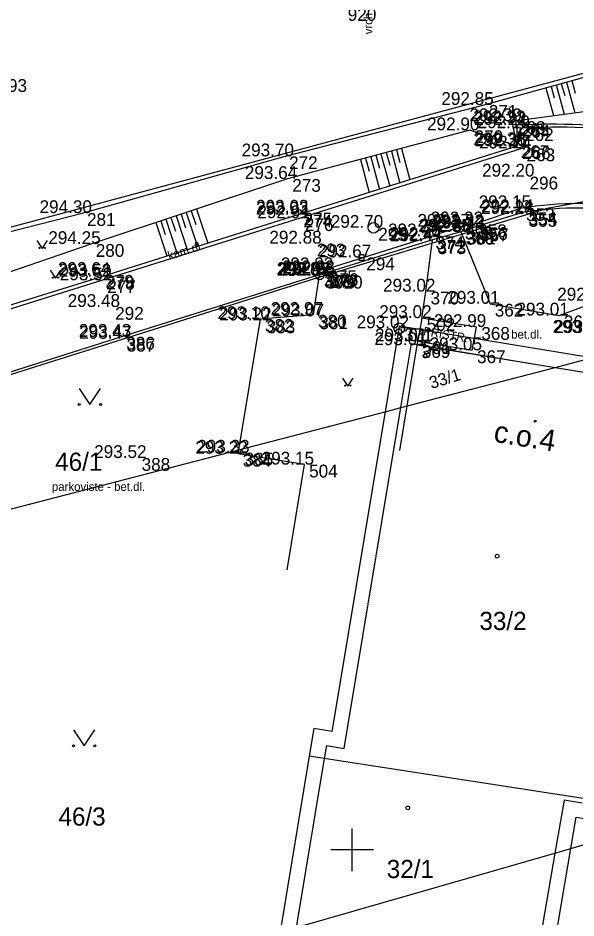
# Model space of a CAD drawing. Extents: x -599970 to -599524, y -1154772 to -1154457.
# Drawn here: x -599765.66 to -599739.51, y -1154703.19 to -1154661 of the extents above; entities that cross this region are included whole.
import ezdxf

# ---------------------------------------------------------------- set-up
doc = ezdxf.new("R2010")
doc.units = 0
for name, color, linetype in [('Z-BUDOVY', 7, 'Continuous'), ('Z-KANALIZACNI SACHTY VPUSTI', 7, 'Continuous'), ('Z-KATASTRALNI MAPA', 7, 'Continuous'), ('Z-KRIZKY CTVERCOVE SITE', 7, 'Continuous'), ('Z-ORIENTACNI A POPISNA CISLA', 7, 'Continuous'), ('Z-PEVNE BODY-CISLO', 7, 'Continuous'), ('Z-PEVNE BODY-VYSKA', 7, 'Continuous'), ('Z-PEVNE BODY-ZNACKA', 7, 'Continuous'), ('Z-PLOT DRATENY', 7, 'Continuous'), ('Z-PODROBNE BODY', 7, 'Continuous'), ('Z-PODROBNE BODY-CISLO', 7, 'Continuous'), ('Z-PODROBNE BODY-VYSKA', 7, 'Continuous'), ('Z-POPISY OBJEKTU A ZPEVNENYCH PLOCH', 7, 'Continuous'), ('Z-SCHODY', 7, 'Continuous'), ('Z-SRAFOVANI SVAHU', 7, 'Continuous'), ('Z-STROMY ZNACKY KULTUR', 7, 'Continuous'), ('Z-TERENNI HRANY PATY', 7, 'Continuous'), ('Z-VYSKOVE BODY', 7, 'Continuous'), ('Z-ZPEVNENE PLOCHY', 7, 'Continuous')]:
    doc.layers.add(name, color=color, linetype=linetype)

msp = doc.modelspace()

# ---------------------------------------------------------------- linework, layer by layer
at = {"layer": 'Z-BUDOVY'}
msp.add_line((-599747.77, -1154681.27), (-599746.96, -1154676.34), dxfattribs=at)
for points in [[(-599746.73, -1154675.07), (-599746.93, -1154676.16), (-599744.37, -1154676.58), (-599744.17, -1154675.49), (-599746.73, -1154675.07)], [(-599736.68, -1154683.24), (-599735.82, -1154678.17), (-599746.96, -1154676.34)]]:
    msp.add_lwpolyline(points, dxfattribs=at)
at = {"layer": 'Z-KANALIZACNI SACHTY VPUSTI'}
msp.add_line((-599749.685, -1154672.23), (-599749.435, -1154672.23), dxfattribs=at)
msp.add_lwpolyline([(-599749.685, -1154672.355), (-599749.435, -1154672.355), (-599749.435, -1154672.105), (-599749.685, -1154672.105)], close=True, dxfattribs=at)
for centre in [(-599749, -1154670.84), (-599747.79, -1154675.55)]:
    msp.add_circle(centre, 0.25, dxfattribs=at)
at = {"layer": 'Z-KATASTRALNI MAPA'}
for p, q in [((-599725.18, -1154659.85), (-599770.56, -1154672.04)), ((-599747.72, -1154679.26), (-599747.22, -1154676.26)), ((-599747.22, -1154676.26), (-599740.48, -1154677.38)), ((-599740.48, -1154677.38), (-599735.95, -1154678.13)), ((-599750.37, -1154695.25), (-599747.72, -1154679.26)), ((-599751.21, -1154695.11), (-599751.31, -1154695.72)), ((-599751.21, -1154695.11), (-599750.37, -1154695.25)), ((-599752.01, -1154695.61), (-599753.37, -1154703.84)), ((-599751.31, -1154695.72), (-599752.62, -1154703.63)), ((-599739.75, -1154699.94), (-599729.27, -1154696.8)), ((-599740.07, -1154697.67), (-599740.5, -1154700.15)), ((-599739.22, -1154697.81), (-599740.07, -1154697.67)), ((-599741.75, -1154711.53), (-599739.75, -1154699.94)), ((-599740.5, -1154700.15), (-599742.52, -1154711.84))]:
    msp.add_line(p, q, dxfattribs=at)
for points in [[(-599834.98, -1154699.48), (-599751.66, -1154673.18), (-599740.79, -1154669.9), (-599738.46, -1154669.48), (-599735.86, -1154669.61), (-599733.7, -1154670.53), (-599731.62, -1154671.85), (-599729.9, -1154673.34)], [(-599738.79, -1154676.94), (-599747.8, -1154675.45), (-599748.46, -1154679.46)], [(-599748.46, -1154679.46), (-599747.72, -1154679.26), (-599740.48, -1154677.38), (-599738.79, -1154676.94)], [(-599762.79, -1154678.37), (-599762.29, -1154679.12), (-599761.79, -1154678.37)], [(-599783.66, -1154688.71), (-599773.98, -1154686.09), (-599748.46, -1154679.46)], [(-599748.46, -1154679.46), (-599750.95, -1154694.45), (-599751.79, -1154694.31), (-599752.01, -1154695.61)], [(-599763.06, -1154694.37), (-599762.56, -1154695.12), (-599762.06, -1154694.37)], [(-599738.49, -1154697.7), (-599739.18, -1154697.59), (-599751.31, -1154695.72), (-599752.01, -1154695.61)], [(-599739.75, -1154699.94), (-599739.5, -1154698.47), (-599738.64, -1154698.61), (-599738.49, -1154697.7)], [(-599753.37, -1154703.84), (-599752.62, -1154703.63), (-599740.5, -1154700.15), (-599739.75, -1154699.94)]]:
    msp.add_lwpolyline(points, dxfattribs=at)
for centre, radius in [((-599746.583, -1154676.85), 0.0875), ((-599762.79, -1154679.12), 0.05), ((-599761.79, -1154679.12), 0.05), ((-599743.203, -1154686.23), 0.0875), ((-599763.06, -1154695.12), 0.05), ((-599762.06, -1154695.12), 0.05), ((-599747.393, -1154698.03), 0.0875)]:
    msp.add_circle(centre, radius, dxfattribs=at)
at = {"layer": 'Z-KRIZKY CTVERCOVE SITE'}
for p, q in [((-599750, -1154701), (-599750, -1154699)), ((-599749, -1154700), (-599751, -1154700))]:
    msp.add_line(p, q, dxfattribs=at)
at = {"layer": 'Z-PEVNE BODY-ZNACKA'}
for radius in [0.188, 0.188, 0.00896, 0.00896]:
    msp.add_circle((-599751.52, -1154673.09), radius, dxfattribs=at)
at = {"layer": 'Z-PLOT DRATENY'}
msp.add_lwpolyline([(-599790.59, -1154625.68), (-599789.41, -1154629.89), (-599785.15, -1154644.86), (-599782.34, -1154653.87), (-599779.13, -1154664.86), (-599776.51, -1154673.7), (-599770.19, -1154672.08), (-599762.65, -1154670.15), (-599753.18, -1154667.49), (-599743.82, -1154665.08), (-599731.66, -1154661.71), (-599725.96, -1154660.31)], dxfattribs=at)
at = {"layer": 'Z-PODROBNE BODY'}
for p, q in [((-599743.82, -1154665.08), (-599743.82, -1154665.08)), ((-599742.5, -1154665.84), (-599742.5, -1154665.84)), ((-599742.33, -1154665.94), (-599742.33, -1154665.94)), ((-599742.28, -1154666.02), (-599742.28, -1154666.02)), ((-599742.12, -1154666.17), (-599742.12, -1154666.17)), ((-599744.49, -1154666.27), (-599744.49, -1154666.27)), ((-599742.32, -1154666.97), (-599742.32, -1154666.97)), ((-599742.26, -1154667.02), (-599742.26, -1154667.02)), ((-599753.18, -1154667.49), (-599753.18, -1154667.49)), ((-599742.05, -1154667.12), (-599742.05, -1154667.12)), ((-599753.03, -1154668.55), (-599753.03, -1154668.55)), ((-599741.91, -1154668.44), (-599741.91, -1154668.44)), ((-599742.07, -1154669.92), (-599742.07, -1154669.92)), ((-599762.65, -1154670.15), (-599762.65, -1154670.15)), ((-599752.5, -1154670.13), (-599752.5, -1154670.13)), ((-599752.5, -1154670.22), (-599752.5, -1154670.22)), ((-599752.44, -1154670.39), (-599752.44, -1154670.39)), ((-599741.96, -1154670.11), (-599741.96, -1154670.11)), ((-599741.95, -1154670.19), (-599741.95, -1154670.19)), ((-599749, -1154670.84), (-599749, -1154670.84)), ((-599744.94, -1154670.79), (-599744.94, -1154670.79)), ((-599744.32, -1154670.68), (-599744.32, -1154670.68)), ((-599744.27, -1154670.81), (-599744.27, -1154670.81)), ((-599746.32, -1154671.24), (-599746.32, -1154671.24)), ((-599744.9, -1154671.03), (-599744.9, -1154671.03)), ((-599744.83, -1154671.01), (-599744.83, -1154671.01)), ((-599744.23, -1154670.87), (-599744.23, -1154670.87)), ((-599762.24, -1154671.6), (-599762.24, -1154671.6)), ((-599751.88, -1154671.58), (-599751.88, -1154671.58)), ((-599746.24, -1154671.41), (-599746.24, -1154671.41)), ((-599746.22, -1154671.47), (-599746.22, -1154671.47)), ((-599749.56, -1154672.23), (-599749.56, -1154672.23)), ((-599751.34, -1154672.83), (-599751.34, -1154672.83)), ((-599751.27, -1154672.97), (-599751.27, -1154672.97)), ((-599761.79, -1154673.05), (-599761.79, -1154673.05)), ((-599761.75, -1154673.13), (-599761.75, -1154673.13)), ((-599761.7, -1154673.3), (-599761.7, -1154673.3)), ((-599751.54, -1154673.05), (-599751.54, -1154673.05)), ((-599751.45, -1154673.09), (-599751.45, -1154673.09)), ((-599751.25, -1154673.05), (-599751.25, -1154673.05)), ((-599746.55, -1154673.83), (-599746.55, -1154673.83)), ((-599761.33, -1154674.55), (-599761.33, -1154674.55)), ((-599743.54, -1154674.4), (-599743.54, -1154674.4)), ((-599751.82, -1154674.92), (-599751.82, -1154674.92)), ((-599751.76, -1154674.99), (-599751.76, -1154674.99)), ((-599746.73, -1154675.07), (-599746.73, -1154675.07)), ((-599740.3, -1154674.95), (-599740.3, -1154674.95)), ((-599754.31, -1154675.12), (-599754.31, -1154675.12)), ((-599754.23, -1154675.18), (-599754.23, -1154675.18)), ((-599744.17, -1154675.49), (-599744.17, -1154675.49)), ((-599747.79, -1154675.55), (-599747.79, -1154675.55)), ((-599760.81, -1154675.95), (-599760.81, -1154675.95)), ((-599760.79, -1154676.04), (-599760.79, -1154676.04)), ((-599746.96, -1154676.34), (-599746.96, -1154676.34)), ((-599746.93, -1154676.16), (-599746.93, -1154676.16)), ((-599744.37, -1154676.58), (-599744.37, -1154676.58)), ((-599755.26, -1154681.38), (-599755.26, -1154681.38)), ((-599760.09, -1154681.63), (-599760.09, -1154681.63)), ((-599755.35, -1154681.43), (-599755.35, -1154681.43)), ((-599752.24, -1154681.94), (-599752.24, -1154681.94))]:
    msp.add_line(p, q, dxfattribs=at)
at = {"layer": 'Z-SCHODY'}
msp.add_circle((-599741.43, -1154679.9), 0.0438, dxfattribs=at)
at = {"layer": 'Z-SRAFOVANI SVAHU'}
for points in [[(-599740.2, -1154664.08), (-599740.04, -1154664.64)], [(-599739.95, -1154664.01), (-599739.56, -1154665.45)], [(-599739.71, -1154663.94), (-599739.55, -1154664.53)], [(-599740.92, -1154664.28), (-599740.56, -1154665.58)], [(-599740.68, -1154664.21), (-599740.53, -1154664.74)], [(-599740.44, -1154664.14), (-599740.06, -1154665.51)], [(-599748.89, -1154667.44), (-599748.72, -1154668.05)], [(-599748.65, -1154667.38), (-599748.24, -1154668.89)], [(-599748.4, -1154667.31), (-599748.24, -1154667.91)], [(-599748.16, -1154667.25), (-599747.76, -1154668.74)], [(-599747.92, -1154667.19), (-599747.76, -1154667.78)], [(-599747.68, -1154667.12), (-599747.29, -1154668.59)], [(-599749.61, -1154667.64), (-599749.2, -1154669.19)], [(-599749.37, -1154667.57), (-599749.21, -1154668.19)], [(-599749.13, -1154667.51), (-599748.72, -1154669.04)], [(-599757.3, -1154669.97), (-599756.77, -1154671.56)], [(-599758.73, -1154670.44), (-599758.21, -1154672.01)], [(-599758.49, -1154670.36), (-599758.28, -1154670.99)], [(-599758.25, -1154670.28), (-599757.73, -1154671.86)], [(-599758.02, -1154670.2), (-599757.81, -1154670.84)], [(-599757.78, -1154670.12), (-599757.25, -1154671.71)], [(-599757.54, -1154670.04), (-599757.33, -1154670.68)], [(-599759.2, -1154670.59), (-599758.68, -1154672.16)], [(-599758.97, -1154670.52), (-599758.76, -1154671.15)]]:
    msp.add_lwpolyline(points, dxfattribs=at)
at = {"layer": 'Z-STROMY ZNACKY KULTUR'}
for points in [[(-599764.78, -1154671.435), (-599764.53, -1154671.81), (-599764.28, -1154671.435)], [(-599764.15, -1154672.825), (-599763.9, -1154673.2), (-599763.65, -1154672.825)], [(-599750.45, -1154677.885), (-599750.2, -1154678.26), (-599749.95, -1154677.885)]]:
    msp.add_lwpolyline(points, dxfattribs=at)
for centre in [(-599764.655, -1154671.785), (-599764.405, -1154671.785), (-599764.025, -1154673.175), (-599763.775, -1154673.175), (-599750.325, -1154678.235), (-599750.075, -1154678.235)]:
    msp.add_circle(centre, 0.025, dxfattribs=at)
at = {"layer": 'Z-TERENNI HRANY PATY'}
for points in [[(-599742.26, -1154667.02), (-599742.5, -1154665.84), (-599737.4, -1154665.16), (-599731.66, -1154661.71)], [(-599742.26, -1154667.02), (-599744.49, -1154666.27), (-599753.03, -1154668.55), (-599762.24, -1154671.6), (-599771.53, -1154674.79), (-599773.42, -1154674.26), (-599776.21, -1154674.66), (-599776.8, -1154674.93)]]:
    msp.add_lwpolyline(points, dxfattribs=at)
at = {"layer": 'Z-ZPEVNENE PLOCHY'}
for p, q in [((-599746.96, -1154676.34), (-599746.93, -1154676.16)), ((-599752.24, -1154681.94), (-599755.35, -1154681.43)), ((-599753.05, -1154686.87), (-599752.24, -1154681.94))]:
    msp.add_line(p, q, dxfattribs=at)
for points in [[(-599742.12, -1154666.17), (-599742.05, -1154667.12), (-599752.44, -1154670.39), (-599761.7, -1154673.3), (-599772.67, -1154676.73), (-599773, -1154675.77)], [(-599742.28, -1154666.02), (-599742.26, -1154667.02), (-599752.5, -1154670.22), (-599761.75, -1154673.13), (-599772.57, -1154676.49), (-599772.88, -1154675.53)], [(-599742.07, -1154669.92), (-599744.32, -1154670.68), (-599744.94, -1154670.79), (-599746.32, -1154671.24), (-599751.34, -1154672.83), (-599751.27, -1154672.97)], [(-599741.96, -1154670.11), (-599744.27, -1154670.81), (-599744.9, -1154671.03), (-599746.24, -1154671.41), (-599751.27, -1154672.97), (-599751.54, -1154673.05), (-599760.81, -1154675.95), (-599767.37, -1154678.03), (-599769.68, -1154678.75), (-599771.16, -1154679.23), (-599771.94, -1154679.46)], [(-599744.9, -1154671.03), (-599743.54, -1154674.4), (-599740.3, -1154674.95), (-599738.39, -1154674.25)], [(-599746.73, -1154675.07), (-599746.55, -1154673.83), (-599746.24, -1154671.41)], [(-599751.54, -1154673.05), (-599751.82, -1154674.92), (-599754.31, -1154675.12), (-599755.35, -1154681.43)]]:
    msp.add_lwpolyline(points, dxfattribs=at)
for centre, radius, start, end in [((-599740.676, -1154703.63), 37.644, 74.3013, 92.4426), ((-599740.37, -1154701.075), 34.949, 73.647, 92.8702), ((-599739.28, -1154687.811), 18.107, 64.483, 98.8632), ((-599739.271, -1154688.14), 18.229, 64.7672, 98.4821)]:
    msp.add_arc(centre, radius, start, end, dxfattribs=at)

# ---------------------------------------------------------------- texts
at = {"layer": 'Z-KATASTRALNI MAPA'}
msp.add_text('33/1', height=0.57, rotation=17, dxfattribs=at).set_placement((-599746.285, -1154678.396))
for s, p in [('46/1', (-599763.918, -1154682.23)), ('33/2', (-599744.036, -1154689.69)), ('46/3', (-599763.765, -1154698.86)), ('32/1', (-599748.378, -1154701.32))]:
    msp.add_text(s, height=0.85, dxfattribs=at).set_placement(p)
at = {"layer": 'Z-ORIENTACNI A POPISNA CISLA'}
msp.add_text('c.o.4', height=1, rotation=350.6712, dxfattribs=at).set_placement((-599743.41, -1154680.86))
at = {"layer": 'Z-PEVNE BODY-CISLO'}
msp.add_text(' 4010', height=0.6, dxfattribs=at).set_placement((-599751.52, -1154673.69))
at = {"layer": 'Z-PEVNE BODY-VYSKA'}
msp.add_text('292.97 ', height=0.6, dxfattribs=at).set_placement((-599753.52, -1154673.09))
at = {"layer": 'Z-PODROBNE BODY-CISLO'}
for s, p in [(' 920', (-599750.43, -1154661.14)), (' 993', (-599766.8, -1154664.47)), (' 271', (-599743.82, -1154665.68)), (' 268', (-599742.5, -1154666.44)), (' 265', (-599742.33, -1154666.54)), (' 264', (-599742.28, -1154666.62)), (' 262', (-599742.12, -1154666.77)), (' 270', (-599744.49, -1154666.87)), (' 267', (-599742.32, -1154667.57)), (' 266', (-599742.26, -1154667.62)), (' 272', (-599753.18, -1154668.09)), (' 263', (-599742.05, -1154667.72)), (' 273', (-599753.03, -1154669.15)), (' 296', (-599741.91, -1154669.04)), (' 353', (-599742.07, -1154670.52)), (' 281', (-599762.65, -1154670.75)), (' 275', (-599752.5, -1154670.73)), (' 274', (-599752.5, -1154670.82)), (' 276', (-599752.44, -1154670.99)), (' 354', (-599741.96, -1154670.71)), (' 355', (-599741.95, -1154670.79)), (' 295', (-599749, -1154671.44)), (' 359', (-599744.94, -1154671.39)), (' 358', (-599744.32, -1154671.28)), (' 356', (-599744.27, -1154671.41)), (' 357', (-599744.23, -1154671.47)), (' 374', (-599746.32, -1154671.84)), (' 360', (-599744.9, -1154671.63)), (' 361', (-599744.83, -1154671.61)), (' 280', (-599762.24, -1154672.2)), (' 293', (-599751.88, -1154672.18)), (' 372', (-599746.24, -1154672.01)), (' 373', (-599746.22, -1154672.07)), (' 294', (-599749.56, -1154672.83)), (' 375', (-599751.34, -1154673.43)), (' 376', (-599751.27, -1154673.57)), (' 279', (-599761.79, -1154673.65)), (' 278', (-599761.75, -1154673.73)), (' 277', (-599761.7, -1154673.9)), (' 378', (-599751.54, -1154673.65)), (' 379', (-599751.45, -1154673.69)), (' 377', (-599751.25, -1154673.65)), (' 370', (-599746.55, -1154674.43)), (' 292', (-599761.33, -1154675.15)), (' 362', (-599743.54, -1154675)), (' 380', (-599751.82, -1154675.52)), (' 381', (-599751.76, -1154675.59)), (' 502', (-599746.73, -1154675.67)), (' 363', (-599740.3, -1154675.55)), (' 382', (-599754.31, -1154675.72)), (' 383', (-599754.23, -1154675.78)), (' 368', (-599744.17, -1154676.09)), (' 371', (-599747.79, -1154676.15)), (' 386', (-599760.81, -1154676.55)), (' 387', (-599760.79, -1154676.64)), (' 369', (-599746.96, -1154676.94)), (' 501', (-599746.93, -1154676.76)), (' 367', (-599744.37, -1154677.18)), (' 385', (-599755.26, -1154681.98)), (' 388', (-599760.09, -1154682.23)), (' 384', (-599755.35, -1154682.03)), (' 504', (-599752.24, -1154682.54))]:
    msp.add_text(s, height=0.6, dxfattribs=at).set_placement(p)
at = {"layer": 'Z-PODROBNE BODY-VYSKA'}
for s, p in [('292.85 ', (-599745.82, -1154665.08)), ('292.39 ', (-599744.5, -1154665.84)), ('292.33 ', (-599744.33, -1154665.94)), ('292.90 ', (-599746.49, -1154666.27)), ('292.22 ', (-599744.28, -1154666.02)), ('292.19 ', (-599744.12, -1154666.17)), ('292.36 ', (-599744.32, -1154666.97)), ('292.25 ', (-599744.26, -1154667.02)), ('292.24 ', (-599744.05, -1154667.12)), ('293.70 ', (-599755.18, -1154667.49)), ('292.20 ', (-599743.91, -1154668.44)), ('293.64 ', (-599755.03, -1154668.55)), ('294.30 ', (-599764.65, -1154670.15)), ('293.03 ', (-599754.5, -1154670.13)), ('292.15 ', (-599744.07, -1154669.92)), ('292.14 ', (-599743.96, -1154670.11)), ('292.28 ', (-599743.95, -1154670.19)), ('292.92 ', (-599754.5, -1154670.22)), ('292.91 ', (-599754.44, -1154670.39)), ('292.70 ', (-599751, -1154670.84)), ('292.37 ', (-599746.94, -1154670.79)), ('292.35 ', (-599746.9, -1154671.03)), ('292.38 ', (-599746.83, -1154671.01)), ('292.32 ', (-599746.32, -1154670.68)), ('292.32 ', (-599746.27, -1154670.81)), ('292.43 ', (-599746.23, -1154670.87)), ('292.46 ', (-599748.32, -1154671.24)), ('292.44 ', (-599748.24, -1154671.41)), ('292.47 ', (-599748.22, -1154671.47)), ('294.25 ', (-599764.24, -1154671.6)), ('292.88 ', (-599753.88, -1154671.58)), ('292.67 ', (-599751.56, -1154672.23)), ('293.64 ', (-599763.79, -1154673.05)), ('293.52 ', (-599763.75, -1154673.13)), ('292.85 ', (-599753.54, -1154673.05)), ('292.97 ', (-599753.45, -1154673.09)), ('292.83 ', (-599753.34, -1154672.83)), ('292.83 ', (-599753.27, -1154672.97)), ('292.95 ', (-599753.25, -1154673.05)), ('293.52 ', (-599763.7, -1154673.3)), ('293.02 ', (-599748.55, -1154673.83)), ('293.01 ', (-599745.54, -1154674.4)), ('292.99 ', (-599740.39, -1154674.25)), ('293.48 ', (-599763.33, -1154674.55)), ('293.10 ', (-599756.31, -1154675.12)), ('293.22 ', (-599756.23, -1154675.18)), ('292.97 ', (-599753.82, -1154674.92)), ('293.07 ', (-599753.76, -1154674.99)), ('293.02 ', (-599748.73, -1154675.07)), ('293.01 ', (-599742.3, -1154674.95)), ('293.02 ', (-599749.79, -1154675.55)), ('292.99 ', (-599746.17, -1154675.49)), ('293.43 ', (-599762.81, -1154675.95)), ('293.47 ', (-599762.79, -1154676.04)), ('293.01 ', (-599740.6, -1154675.76)), ('293.00 ', (-599740.53, -1154675.77)), ('293.01 ', (-599748.96, -1154676.34)), ('293.01 ', (-599748.93, -1154676.16)), ('293.05 ', (-599746.37, -1154676.58)), ('293.22 ', (-599757.35, -1154681.43)), ('293.33 ', (-599757.26, -1154681.38)), ('293.52 ', (-599762.09, -1154681.63)), ('293.15 ', (-599754.24, -1154681.94))]:
    msp.add_text(s, height=0.6, dxfattribs=at).set_placement(p)
at = {"layer": 'Z-POPISY OBJEKTU A ZPEVNENYCH PLOCH'}
for s, rotation, p in [('kam.dl.', 17.3629, (-599758.57, -1154672.35)), ('PRISTR.', 350.7315, (-599746.69, -1154675.87))]:
    msp.add_text(s, height=0.4, rotation=rotation, dxfattribs=at).set_placement(p)
for s, p in [('bet.dl.', (-599742.55, -1154676.03)), ('parkoviste - bet.dl.', (-599764.07, -1154683.17))]:
    msp.add_text(s, height=0.4, dxfattribs=at).set_placement(p)
at = {"layer": 'Z-VYSKOVE BODY'}
msp.add_text('vrch zakladu', height=0.4, rotation=90, dxfattribs=at).set_placement((-599749.05, -1154661.77))

doc.saveas('drawing.dxf')
